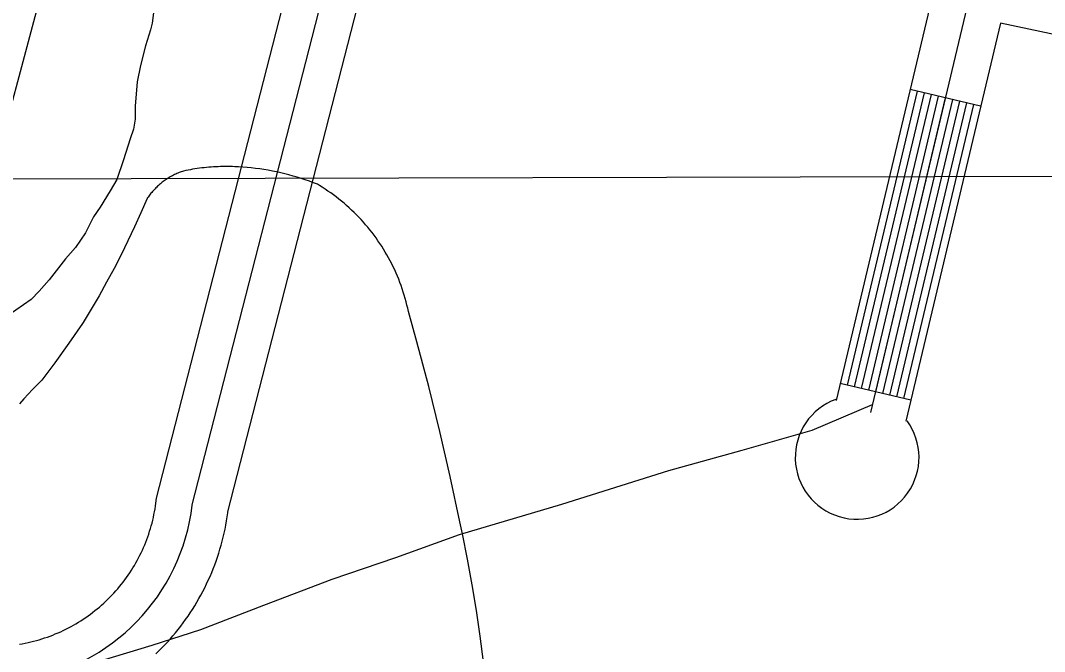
# Model space of a CAD drawing. Extents: x 3180038 to 3217926, y 922069 to 947485.
# Drawn here: x 3189213.9 to 3189637.7, y 939131.7 to 939392.8 of the extents above; entities that cross this region are included whole.
import ezdxf

# ---------------------------------------------------------------- set-up
doc = ezdxf.new("R2010")
doc.units = 0
for name, color, linetype in [('V-LEVE-TOET', 7, 'Continuous'), ('V-ROAD-CNTR', 7, 'Continuous'), ('V-RRAP-FSHR', 7, 'Continuous'), ('V-SITE-VEGE', 7, 'Continuous'), ('V-TOPO-BNDY', 7, 'Continuous'), ('V-TOPO-SHOR', 7, 'Continuous')]:
    doc.layers.add(name, color=color, linetype=linetype)

msp = doc.modelspace()

# ---------------------------------------------------------------- linework, layer by layer
at = {"layer": 'V-LEVE-TOET'}
for points in [[(3189348.87, 939316.29), (3189347.81, 939317.2), (3189346.74, 939318.09), (3189345.65, 939318.97), (3189344.54, 939319.82), (3189343.42, 939320.66), (3189342.29, 939321.48), (3189341.14, 939322.27), (3189339.98, 939323.05), (3189338.81, 939323.81), (3189337.62, 939324.54), (3189336.75, 939325.06), (3189336.75, 939325.06), (3189335.1, 939325.71), (3189333.45, 939326.32), (3189331.78, 939326.91), (3189330.1, 939327.46), (3189328.42, 939327.99), (3189326.72, 939328.49), (3189325.02, 939328.96), (3189323.31, 939329.4), (3189321.59, 939329.81), (3189319.87, 939330.19), (3189318.14, 939330.54), (3189316.4, 939330.86), (3189314.66, 939331.15), (3189312.91, 939331.41), (3189311.16, 939331.64), (3189309.4, 939331.83), (3189307.65, 939332), (3189305.89, 939332.14), (3189304.12, 939332.25), (3189303.6, 939332.28), (3189303.6, 939332.28), (3189302.62, 939332.33), (3189301.64, 939332.36), (3189300.66, 939332.39), (3189299.68, 939332.4), (3189298.7, 939332.41), (3189297.72, 939332.4), (3189296.74, 939332.38), (3189295.76, 939332.35), (3189294.79, 939332.31), (3189293.81, 939332.25), (3189292.84, 939332.19), (3189291.87, 939332.11), (3189290.9, 939332.02), (3189289.93, 939331.92), (3189288.97, 939331.81), (3189288.01, 939331.69), (3189287.05, 939331.56), (3189286.1, 939331.41), (3189285.15, 939331.26), (3189284.21, 939331.09), (3189283.27, 939330.91), (3189282.34, 939330.72), (3189281.41, 939330.52), (3189280.91, 939330.41), (3189280.91, 939330.41), (3189280.44, 939330.24), (3189279.97, 939330.07), (3189279.51, 939329.89), (3189279.05, 939329.69), (3189278.59, 939329.49), (3189278.13, 939329.29), (3189277.68, 939329.07), (3189277.23, 939328.85), (3189276.79, 939328.62), (3189276.35, 939328.38), (3189275.91, 939328.13), (3189275.48, 939327.88), (3189275.05, 939327.61), (3189274.63, 939327.34), (3189274.21, 939327.07), (3189273.79, 939326.78), (3189273.38, 939326.49), (3189272.98, 939326.19), (3189272.58, 939325.89), (3189272.19, 939325.58), (3189271.8, 939325.26), (3189271.41, 939324.93), (3189271.04, 939324.6), (3189270.66, 939324.26), (3189270.3, 939323.92), (3189269.94, 939323.56), (3189269.59, 939323.21), (3189269.24, 939322.84), (3189268.9, 939322.47), (3189268.56, 939322.1), (3189268.23, 939321.72), (3189267.91, 939321.33), (3189267.59, 939320.94), (3189267.28, 939320.54), (3189266.98, 939320.13), (3189266.69, 939319.72), (3189266.4, 939319.31), (3189266.31, 939319.19), (3189266.31, 939319.19), (3189263.78, 939313.29), (3189261.14, 939307.44), (3189258.39, 939301.63)], [(3189405.5, 939127.5), (3189404.13, 939138.15), (3189402.58, 939148.78), (3189400.84, 939159.37), (3189398.91, 939169.94), (3189396.8, 939180.47), (3189395.75, 939185.39), (3189395.75, 939185.39), (3189391.78, 939204.12), (3189387.5, 939222.78), (3189382.89, 939241.36), (3189377.97, 939259.86), (3189374.43, 939272.4), (3189374.43, 939272.4), (3189374.14, 939273.76), (3189373.82, 939275.12), (3189373.47, 939276.48), (3189373.11, 939277.82), (3189372.71, 939279.17), (3189372.3, 939280.5), (3189371.86, 939281.83), (3189371.41, 939283.15), (3189370.92, 939284.46), (3189370.42, 939285.76), (3189369.89, 939287.05), (3189369.34, 939288.34), (3189368.77, 939289.61), (3189368.17, 939290.87), (3189367.55, 939292.13), (3189366.91, 939293.37), (3189366.25, 939294.6), (3189365.57, 939295.82), (3189364.87, 939297.02), (3189364.14, 939298.22), (3189363.4, 939299.4), (3189362.63, 939300.57), (3189361.85, 939301.73), (3189361.04, 939302.87), (3189360.22, 939303.99), (3189359.37, 939305.11), (3189358.51, 939306.2), (3189357.62, 939307.29), (3189356.72, 939308.35), (3189355.8, 939309.4), (3189354.86, 939310.44), (3189353.91, 939311.46), (3189352.93, 939312.46), (3189351.94, 939313.44), (3189350.93, 939314.41), (3189349.91, 939315.36), (3189348.87, 939316.29)], [(3189258.39, 939301.63), (3189255.55, 939295.88), (3189252.61, 939290.17), (3189249.57, 939284.52), (3189246.43, 939278.91), (3189243.2, 939273.37), (3189239.86, 939267.88), (3189239.61, 939267.47), (3189239.61, 939267.47), (3189233.94, 939259.31), (3189228.12, 939251.24), (3189222.74, 939244.03), (3189222.74, 939244.03), (3189220.82, 939242.14), (3189218.94, 939240.22), (3189217.1, 939238.26), (3189215.29, 939236.27), (3189213.52, 939234.25)]]:
    msp.add_lwpolyline(points, dxfattribs=at)
at = {"layer": 'V-ROAD-CNTR'}
for p, q in [((3189611.19, 939357.34), (3189582, 939364.28)), ((3189582.28, 939235.73), (3189553.09, 939242.67))]:
    msp.add_line(p, q, dxfattribs=at)
for points in [[(3189284.97, 939192.37), (3189772.53, 941091.31)], [(3189213.52, 939134.76), (3189214.64, 939134.96), (3189215.86, 939135.2), (3189217.04, 939135.45), (3189218.15, 939135.7), (3189219.35, 939136), (3189220.51, 939136.31), (3189221.61, 939136.62), (3189222.75, 939136.97), (3189223.89, 939137.34), (3189225.04, 939137.74), (3189226.17, 939138.15), (3189227.24, 939138.56), (3189228.33, 939139), (3189229.47, 939139.48), (3189230.55, 939139.96), (3189231.63, 939140.46), (3189232.69, 939140.98), (3189233.74, 939141.51), (3189234.82, 939142.08), (3189235.86, 939142.66), (3189236.87, 939143.24), (3189237.91, 939143.87), (3189238.91, 939144.49), (3189239.91, 939145.14), (3189240.91, 939145.81), (3189241.89, 939146.5), (3189242.84, 939147.18), (3189243.76, 939147.88), (3189244.74, 939148.65), (3189245.67, 939149.39), (3189246.57, 939150.14), (3189247.45, 939150.91), (3189248.37, 939151.74), (3189249.23, 939152.54), (3189250.06, 939153.34), (3189250.93, 939154.21), (3189251.78, 939155.08), (3189252.55, 939155.91), (3189253.36, 939156.81), (3189254.14, 939157.7), (3189254.91, 939158.63), (3189255.68, 939159.56), (3189256.39, 939160.47), (3189257.11, 939161.43), (3189257.83, 939162.41), (3189258.49, 939163.35), (3189259.16, 939164.35), (3189259.82, 939165.37), (3189260.45, 939166.37), (3189261.07, 939167.4), (3189261.64, 939168.39), (3189262.23, 939169.45), (3189262.81, 939170.54), (3189263.34, 939171.56), (3189263.85, 939172.62), (3189264.38, 939173.74), (3189264.85, 939174.81), (3189265.31, 939175.88), (3189265.76, 939176.99), (3189266.2, 939178.15), (3189266.6, 939179.24), (3189266.98, 939180.34), (3189267.36, 939181.49), (3189267.71, 939182.64), (3189268.04, 939183.77), (3189268.34, 939184.92), (3189268.64, 939186.1), (3189268.9, 939187.23), (3189269.15, 939188.39), (3189269.38, 939189.58), (3189269.59, 939190.75), (3189269.77, 939191.92), (3189269.94, 939193.11), (3189270.2, 939195.16), (3189723.52, 940960.76)], [(3189269.86, 939130.75), (3189271.12, 939131.97), (3189272.3, 939133.15), (3189273.48, 939134.37), (3189274.68, 939135.65), (3189275.82, 939136.92), (3189276.95, 939138.22), (3189278.04, 939139.52), (3189279.11, 939140.82), (3189280.2, 939142.22), (3189281.21, 939143.57), (3189282.21, 939144.93), (3189283.23, 939146.38), (3189284.17, 939147.79), (3189285.1, 939149.2), (3189286.01, 939150.66), (3189286.89, 939152.13), (3189287.77, 939153.64), (3189288.59, 939155.13), (3189289.38, 939156.6), (3189290.18, 939158.16), (3189290.93, 939159.71), (3189291.64, 939161.23), (3189292.36, 939162.82), (3189293.03, 939164.42), (3189293.67, 939166), (3189294.27, 939167.55), (3189294.87, 939169.19), (3189295.43, 939170.83), (3189295.96, 939172.45), (3189296.46, 939174.08), (3189296.94, 939175.74), (3189297.38, 939177.4), (3189297.79, 939179.03), (3189298.19, 939180.72), (3189298.55, 939182.42), (3189298.87, 939184.06), (3189299.17, 939185.76), (3189299.44, 939187.46), (3189299.68, 939189.15), (3189299.74, 939189.58), (3189396.57, 939566.7)], [(3189608.16, 939409.45), (3189565.64, 939230.59)], [(3189590.01, 939397.96), (3189551.4, 939235.55)], [(3189619.37, 939391.75), (3189580.23, 939227.12)], [(3189679.99, 939378.94), (3189619.37, 939391.75)], [(3189584.92, 939363.58), (3189556.01, 939241.97)], [(3189587.84, 939362.89), (3189558.93, 939241.28)], [(3189590.76, 939362.2), (3189561.85, 939240.58)], [(3189593.68, 939361.5), (3189564.77, 939239.89)], [(3189596.6, 939360.81), (3189567.68, 939239.2)], [(3189599.51, 939360.11), (3189570.6, 939238.5)], [(3189602.43, 939359.42), (3189573.52, 939237.81)], [(3189605.35, 939358.73), (3189576.44, 939237.11)], [(3189608.27, 939358.03), (3189579.36, 939236.42)]]:
    msp.add_lwpolyline(points, dxfattribs=at)
for centre, radius, start, end in [((3189560.12, 939212.08), 25.6, 110.3051, 36.2039), ((3189202.31, 939202.06), 83.22, 278.4496, 353.3117)]:
    msp.add_arc(centre, radius, start, end, dxfattribs=at)
at = {"layer": 'V-RRAP-FSHR'}
msp.add_spline([(3188909.67, 936835.56), (3188947.17, 936904.9), (3189148.2, 937330.34), (3189156.65, 937362.67), (3189315.07, 937655.25), (3189456.11, 937980.67), (3189785.8, 938633.8), (3189989.58, 939082.49), (3190086.54, 939246.28), (3190202.2, 939544.14), (3190260.41, 939640.92), (3190317.47, 939690.4), (3190371.63, 939771.98), (3190383.24, 939818.37), (3190378.32, 939877.04), (3190456.71, 940024.39), (3190526.89, 940196.44), (3190631.99, 940397.77), (3190706.57, 940575.74), (3190844.1, 940852.1), (3190870.74, 940905.55), (3190891.62, 940984.86), (3190926.08, 941035.42), (3191101.29, 941369.43), (3191117.19, 941389.32)], degree=3, dxfattribs=at)
at = {"layer": 'V-SITE-VEGE'}
for points in [[(3189269.13, 939397.11), (3189268.42, 939391.72), (3189267.72, 939389.03), (3189265.64, 939382.3), (3189263.56, 939374.22)], [(3189263.56, 939374.22), (3189262.16, 939367.48), (3189261.4, 939357.37), (3189261.36, 939351.98), (3189260.66, 939347.94), (3189259.28, 939343.9), (3189256.51, 939335.15), (3189253.75, 939327.08), (3189251.02, 939322.38), (3189246.92, 939315.67), (3189244.19, 939311.64), (3189240.76, 939304.92), (3189236.67, 939298.88), (3189232.59, 939294.19), (3189225.77, 939285.48), (3189221.69, 939280.79), (3189218.29, 939277.44), (3189208.8, 939270.77)], [(3189236.92, 939124.87), (3189268.42, 939134.33), (3189288.6, 939140.88), (3189314.63, 939150.91), (3189342.88, 939161.72), (3189369.25, 939170.69), (3189395.55, 939180.2), (3189437.93, 939192.75), (3189482.17, 939206.7), (3189512.61, 939215.11), (3189541.54, 939223.27), (3189566.41, 939233.93)]]:
    msp.add_lwpolyline(points, dxfattribs=at)
at = {"layer": 'V-TOPO-BNDY'}
msp.add_line((3184295.46, 939315.61), (3190109.41, 939329.52), dxfattribs=at)
at = {"layer": 'V-TOPO-SHOR'}
msp.add_lwpolyline([(3189185.47, 939265.77), (3189290.19, 939657.61), (3189334.1, 939745.44), (3189351.12, 939844.35)], dxfattribs=at)

doc.saveas('drawing.dxf')
